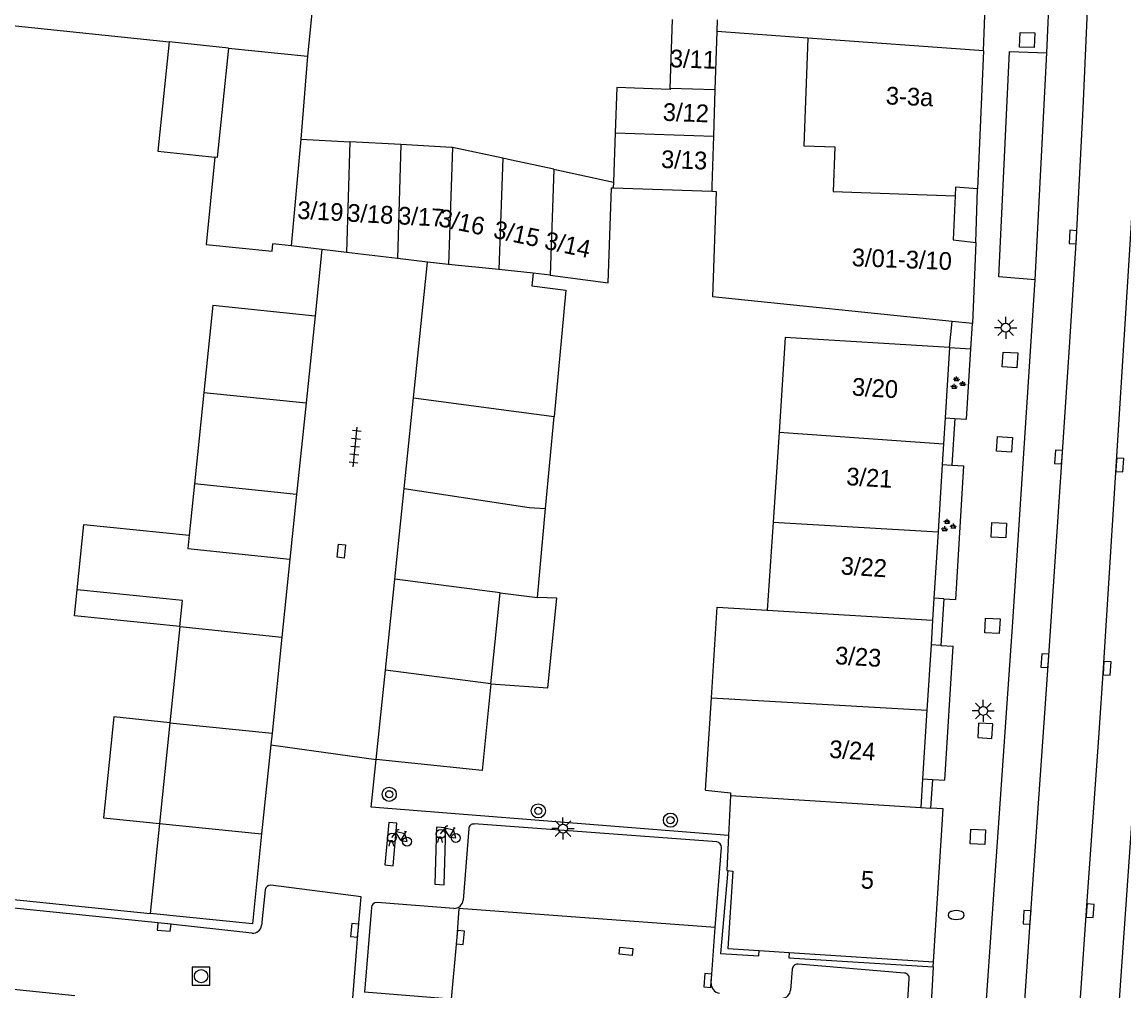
# Model space of a CAD drawing. Extents: x 132998 to 136004, y 396998 to 398512.
# Drawn here: x 133481.2 to 133543.5, y 397305.5 to 397360.2 of the extents above; entities that cross this region are included whole.
import ezdxf

# ---------------------------------------------------------------- set-up
doc = ezdxf.new("R2010")
doc.units = 0
for name, color, linetype in [('gg-afsc-hekwerk', 7, 'Continuous'), ('gg-afsc-muur', 7, 'Continuous'), ('gg-anno-huisnummerreeks BGT', 7, 'Continuous'), ('gg-bbg-bijgebouw', 7, 'Continuous'), ('gg-bbg-gedigitaliseerde bebouwing', 7, 'Continuous'), ('gg-bbg-gedigitaliseerde bijgebouw', 7, 'Continuous'), ('gg-bbg-hoofdgebouw', 7, 'Continuous'), ('gg-bbg-luifel en loopbrug', 7, 'Continuous'), ('gg-bbg-toegangstrap', 7, 'Continuous'), ('gg-bbg-tussenscheiding', 7, 'Continuous'), ('gg-knt-verharding', 7, 'Continuous'), ('gg-knt-verharding nz', 7, 'Continuous'), ('gt-grn-weggrens', 7, 'Continuous'), ('gt-symb-boom', 7, 'Continuous'), ('gt-symb-brandkraan', 7, 'Continuous'), ('gt-symb-fietsenrek', 7, 'Continuous'), ('gt-symb-groenvak', 7, 'Continuous'), ('gt-symb-kolk', 7, 'Continuous'), ('gt-symb-kolk center center', 7, 'Continuous'), ('gt-symb-lichtmast', 7, 'Continuous'), ('gt-symb-rioolschacht', 7, 'Continuous'), ('gt-symb-tegel verharding', 7, 'Continuous')]:
    doc.layers.add(name, color=color, linetype=linetype)

# ---------------------------------------------------------------- blocks, each defined once
blk = doc.blocks.new('gt0-KOLKCC')
at = {"layer": 'gt-symb-kolk center center'}
blk.add_lwpolyline([(-0.375, 0.2), (0.375, 0.2), (0.375, -0.2), (-0.375, -0.2)], close=True, dxfattribs=at)
blk = doc.blocks.new('gt0-TEG1')
at = {"layer": 'gt-symb-tegel verharding'}
for p, q in [((-1.125, 0), (1.125, 0)), ((-0.9, -0.25), (-0.9, 0.25)), ((-0.45, -0.25), (-0.45, 0.25)), ((0, -0.25), (0, 0.25)), ((0.45, -0.25), (0.45, 0.25)), ((0.9, -0.25), (0.9, 0.25))]:
    blk.add_line(p, q, dxfattribs=at)
blk = doc.blocks.new('gt0-FREK')
at = {"layer": 'gt-symb-fietsenrek'}
for p, q in [((0.259, 0.762), (0.294, 0.823)), ((0.54, 0.335), (0.259, 0.762)), ((0.294, 0.823), (0.767, 0.714)), ((0.767, 0.714), (0.54, 0.335)), ((0.757, 0.841), (0.866, 0.816)), ((0.767, 0.714), (0.84, 0.822)), ((0.895, 0.252), (0.767, 0.714))]:
    blk.add_line(p, q, dxfattribs=at)
for points in [[(0.036, 0.476), (0.228, 0.708), (0.259, 0.762)], [(0.294, 0.823), (0.36, 0.937), (0.452, 0.935)], [(-0.124, 0), (-0.047, 0.312), (0.053, 0.312), (0.12, 0)], [(0.54, 0.335), (0.555, 0.305), (0.895, 0.252)]]:
    blk.add_lwpolyline(points, dxfattribs=at)
for centre in [(0.036, 0.476), (0.895, 0.252)]:
    blk.add_circle(centre, 0.252, dxfattribs=at)
blk = doc.blocks.new('gt0-LMAST')
at = {"layer": 'gt-symb-lichtmast'}
for p, q in [((-0.182, 0.173), (-0.447, 0.438)), ((-0.005, 0.246), (-0.005, 0.621)), ((0.172, 0.173), (0.437, 0.438)), ((-0.255, -0.004), (-0.63, -0.004)), ((-0.182, -0.181), (-0.447, -0.446)), ((-0.005, -0.254), (-0.005, -0.629)), ((0.437, -0.446), (0.172, -0.181)), ((0.245, -0.004), (0.62, -0.004))]:
    blk.add_line(p, q, dxfattribs=at)
blk.add_circle((-0.005, -0.004), 0.25, dxfattribs=at)
blk = doc.blocks.new('gt0-BOOM')
at = {"layer": 'gt-symb-boom'}
for radius in [0.4, 0.2]:
    blk.add_circle((0, 0), radius, dxfattribs=at)
blk = doc.blocks.new('gt0-KOLK')
at = {"layer": 'gt-symb-kolk'}
blk.add_lwpolyline([(0, 0), (0.375, 0), (0.375, 0.4), (-0.375, 0.4), (-0.375, 0), (0, 0)], dxfattribs=at)
blk = doc.blocks.new('gt0-RS')
at = {"layer": 'gt-symb-rioolschacht'}
blk.add_lwpolyline([(-0.5, -0.5), (0.5, -0.5), (0.5, 0.5), (-0.5, 0.5)], close=True, dxfattribs=at)
blk.add_circle((0, 0), 0.375, dxfattribs=at)
blk = doc.blocks.new('gt0-GRVAK')
at = {"layer": 'gt-symb-groenvak'}
for p, q in [((-0.11, 0.189), (-0.228, 0.24)), ((-0.182, 0.153), (0.088, 0.153)), ((-0.091, 0.211), (-0.156, 0.322)), ((-0.047, 0.214), (-0.047, 0.393)), ((-0.004, 0.211), (0.061, 0.322)), ((0.015, 0.189), (0.133, 0.24)), ((0.262, -0.052), (0.197, 0.059)), ((0.305, -0.049), (0.305, 0.13)), ((0.349, -0.052), (0.414, 0.059)), ((-0.245, -0.228), (-0.363, -0.177)), ((-0.318, -0.264), (-0.047, -0.264)), ((-0.226, -0.206), (-0.291, -0.095)), ((-0.183, -0.203), (-0.183, -0.024)), ((-0.139, -0.206), (-0.074, -0.095)), ((-0.12, -0.228), (-0.002, -0.177)), ((0.243, -0.074), (0.125, -0.023)), ((0.17, -0.11), (0.441, -0.11)), ((0.368, -0.074), (0.486, -0.023))]:
    blk.add_line(p, q, dxfattribs=at)
blk = doc.blocks.new('gt0-BR')
at = {"layer": 'gt-symb-brandkraan'}
for centre, radius, start, end in [((-0.244, 0), 0.206, 107.56694, 252.43307), ((0.599, -2.664), 3, 106.89205, 107.56694), ((0, -0.691), 0.938, 73.10799, 106.89205), ((-0.599, -2.664), 3, 72.43309, 73.10799), ((0.244, 0), 0.206, 287.56695, 72.43309), ((0.599, 2.664), 3, 252.43307, 253.10797), ((0, 0.691), 0.938, 253.10797, 286.89206), ((-0.599, 2.664), 3, 286.89206, 287.56695)]:
    blk.add_arc(centre, radius, start, end, dxfattribs=at)

msp = doc.modelspace()

# ---------------------------------------------------------------- linework, layer by layer
at = {"layer": 'gg-afsc-hekwerk'}
msp.add_line((133533.61, 397341.8), (133533.762, 397343.282), dxfattribs=at)
msp.add_lwpolyline([(133521.135, 397314.271), (133500.961, 397315.869), (133501.24, 397318.56)], dxfattribs=at)
at = {"layer": 'gg-afsc-muur'}
for p, q in [((133497.65, 397361.05), (133497.362, 397358.239)), ((133479.949, 397360.052), (133489.55, 397359.05)), ((133475.844, 397311.149), (133488.48, 397309.87))]:
    msp.add_line(p, q, dxfattribs=at)
at = {"layer": 'gg-bbg-bijgebouw'}
for p, q in [((133517.843, 397356.426), (133517.978, 397360.323)), ((133492.896, 397358.703), (133489.55, 397359.05)), ((133492.896, 397358.703), (133497.362, 397358.239)), ((133514.74, 397353.928), (133514.639, 397351.143)), ((133496.996, 397353.564), (133499.746, 397353.414)), ((133502.631, 397353.257), (133499.746, 397353.414)), ((133508.393, 397352.484), (133505.547, 397353.088)), ((133511.271, 397351.867), (133514.639, 397351.143)), ((133503.342, 397338.967), (133504.13, 397346.62)), ((133492.02, 397344.19), (133497.79, 397343.6)), ((133497.79, 397343.6), (133497.283, 397338.686)), ((133502.815, 397333.854), (133503.342, 397338.967)), ((133497.283, 397338.686), (133496.75, 397333.517)), ((133496.75, 397333.517), (133496.373, 397329.863)), ((133502.288, 397328.731), (133502.815, 397333.854)), ((133496.373, 397329.863), (133495.919, 397325.465)), ((133501.76, 397323.607), (133502.288, 397328.731)), ((133495.919, 397325.465), (133495.36, 397320.043)), ((133501.24, 397318.56), (133501.76, 397323.607)), ((133495.36, 397320.043), (133495.292, 397319.382)), ((133495.292, 397319.382), (133494.774, 397314.359)), ((133507.22, 397317.94), (133501.24, 397318.56))]:
    msp.add_line(p, q, dxfattribs=at)
for points in [[(133497.362, 397358.239), (133496.979, 397353.565), (133496.996, 397353.564)], [(133517.843, 397356.426), (133517.841, 397356.366), (133514.833, 397356.47), (133514.74, 397353.928)], [(133505.547, 397353.088), (133505.486, 397353.101), (133502.631, 397353.257)], [(133511.271, 397351.867), (133508.876, 397352.382), (133508.393, 397352.484)], [(133494.774, 397314.359), (133494.25, 397309.28), (133488.48, 397309.87)]]:
    msp.add_lwpolyline(points, dxfattribs=at)
at = {"layer": 'gg-bbg-gedigitaliseerde bebouwing'}
for p, q in [((133514.528, 397350.823), (133514.627, 397350.819)), ((133520.18, 397350.619), (133520.44, 397350.61)), ((133520.44, 397350.61), (133520.226, 397344.668)), ((133533.762, 397343.282), (133520.226, 397344.668)), ((133534.901, 397343.165), (133533.762, 397343.282)), ((133524.337, 397342.376), (133523.985, 397337.034)), ((133533.61, 397341.8), (133524.337, 397342.376)), ((133523.985, 397337.034), (133523.65, 397331.956)), ((133523.65, 397331.956), (133523.322, 397326.98)), ((133519.83, 397316.83), (133520.163, 397322.039))]:
    msp.add_line(p, q, dxfattribs=at)
msp.add_lwpolyline([(133520.163, 397322.039), (133520.491, 397327.15), (133523.322, 397326.98)], dxfattribs=at)
at = {"layer": 'gg-bbg-gedigitaliseerde bijgebouw'}
for p, q in [((133514.335, 397345.451), (133514.528, 397350.823)), ((133514.627, 397350.819), (133520.18, 397350.619)), ((133496.45, 397347.54), (133495.406, 397347.665)), ((133498.181, 397347.333), (133496.45, 397347.54)), ((133499.558, 397347.168), (133498.181, 397347.333)), ((133502.437, 397346.823), (133499.558, 397347.168)), ((133504.13, 397346.62), (133502.437, 397346.823)), ((133511.055, 397345.884), (133510.1, 397346.01)), ((133511.055, 397345.884), (133514.335, 397345.451)), ((133492.02, 397344.19), (133491.512, 397339.268)), ((133491.512, 397339.268), (133490.98, 397334.112)), ((133510.808, 397332.729), (133511.286, 397337.916)), ((133490.98, 397334.112), (133490.681, 397331.212)), ((133510.346, 397327.706), (133510.808, 397332.729)), ((133507.721, 397322.824), (133508.248, 397327.963)), ((133508.248, 397327.963), (133510.346, 397327.706)), ((133490.15, 397326.056), (133489.59, 397320.635)), ((133507.721, 397322.824), (133507.22, 397317.94)), ((133489.59, 397320.635), (133489.004, 397314.951)), ((133489.004, 397314.951), (133488.48, 397309.87))]:
    msp.add_line(p, q, dxfattribs=at)
for points in [[(133489.55, 397359.05), (133488.918, 397352.882), (133492.14, 397352.549)], [(133492.14, 397352.549), (133491.636, 397347.624), (133495.363, 397347.243), (133495.406, 397347.665)], [(133510.1, 397346.01), (133510.025, 397345.282), (133511.943, 397345.047), (133511.286, 397337.916)], [(133484.361, 397328.139), (133484.74, 397331.824), (133490.681, 397331.212)], [(133490.15, 397326.056), (133490.302, 397327.527), (133484.361, 397328.139)]]:
    msp.add_lwpolyline(points, dxfattribs=at)
at = {"layer": 'gg-bbg-hoofdgebouw'}
for p, q in [((133535.533, 397358.556), (133535.98, 397370.48)), ((133535.533, 397358.556), (133535.193, 397350.754)), ((133535.085, 397347.73), (133534.901, 397343.165)), ((133533.61, 397341.8), (133533.363, 397337.838)), ((133533.363, 397337.838), (133533.271, 397336.362)), ((133533.271, 397336.362), (133533.199, 397335.203)), ((133533.199, 397335.203), (133532.961, 397331.396)), ((133532.961, 397331.396), (133532.728, 397327.667)), ((133532.728, 397327.667), (133532.65, 397326.422)), ((133532.65, 397326.422), (133532.563, 397325.032)), ((133532.563, 397325.032), (133532.333, 397321.342)), ((133532.333, 397321.342), (133532.091, 397317.467)), ((133532.091, 397317.467), (133531.99, 397315.85)), ((133521.243, 397316.533), (133521.135, 397314.271)), ((133531.99, 397315.85), (133532.537, 397315.815)), ((133522.856, 397307.785), (133524.563, 397307.673)), ((133524.563, 397307.673), (133532.71, 397307.14))]:
    msp.add_line(p, q, dxfattribs=at)
for points in [[(133535.193, 397350.754), (133533.946, 397350.845), (133533.926, 397350.368)], [(133533.926, 397350.368), (133533.819, 397347.881), (133535.085, 397347.73)], [(133519.83, 397316.83), (133521.25, 397316.68), (133521.243, 397316.533)], [(133532.71, 397307.14), (133533.25, 397315.77), (133532.537, 397315.815)], [(133521.135, 397314.271), (133521.04, 397312.29), (133521.09, 397312.286)], [(133521.09, 397312.286), (133521.38, 397312.26), (133521.1, 397307.9), (133522.856, 397307.785)]]:
    msp.add_lwpolyline(points, dxfattribs=at)
at = {"layer": 'gg-bbg-luifel en loopbrug'}
for points in [[(133490.15, 397326.056), (133484.209, 397326.665), (133484.361, 397328.139)], [(133507.721, 397322.824), (133510.922, 397322.602), (133511.44, 397327.653), (133510.346, 397327.706)], [(133489.59, 397320.635), (133486.433, 397320.959), (133485.847, 397315.275), (133489.004, 397314.951)]]:
    msp.add_lwpolyline(points, dxfattribs=at)
at = {"layer": 'gg-bbg-toegangstrap'}
for p, q in [((133533.363, 397337.838), (133533.912, 397337.803)), ((133533.912, 397337.803), (133533.747, 397335.168)), ((133533.199, 397335.203), (133533.747, 397335.168)), ((133533.277, 397327.633), (133532.728, 397327.667)), ((133533.277, 397327.633), (133533.112, 397324.998)), ((133533.112, 397324.998), (133532.563, 397325.032)), ((133532.091, 397317.467), (133532.64, 397317.433)), ((133532.64, 397317.433), (133532.537, 397315.815))]:
    msp.add_line(p, q, dxfattribs=at)
at = {"layer": 'gg-bbg-tussenscheiding'}
for p, q in [((133520.496, 397360.29), (133520.475, 397359.636)), ((133520.475, 397359.636), (133520.368, 397356.343)), ((133525.601, 397359.269), (133520.475, 397359.636)), ((133535.533, 397358.556), (133525.601, 397359.269)), ((133520.368, 397356.343), (133517.843, 397356.426)), ((133520.368, 397356.343), (133520.282, 397353.729)), ((133514.74, 397353.928), (133520.282, 397353.729)), ((133496.996, 397353.564), (133496.45, 397347.54)), ((133499.746, 397353.414), (133499.558, 397347.168)), ((133502.631, 397353.257), (133502.437, 397346.823)), ((133520.282, 397353.729), (133520.19, 397350.912)), ((133505.547, 397353.088), (133505.315, 397346.499)), ((133508.393, 397352.484), (133508.166, 397346.208)), ((133511.271, 397351.867), (133511.055, 397345.884)), ((133514.639, 397351.143), (133514.627, 397350.819)), ((133520.19, 397350.912), (133520.18, 397350.619)), ((133505.315, 397346.499), (133504.13, 397346.62)), ((133508.166, 397346.208), (133505.315, 397346.499)), ((133510.1, 397346.01), (133508.166, 397346.208)), ((133491.512, 397339.268), (133497.283, 397338.686)), ((133503.342, 397338.967), (133509.296, 397338.171)), ((133509.296, 397338.171), (133511.286, 397337.916)), ((133523.985, 397337.034), (133533.271, 397336.362)), ((133496.75, 397333.517), (133490.98, 397334.112)), ((133523.65, 397331.956), (133532.961, 397331.396)), ((133508.248, 397327.963), (133502.288, 397328.731)), ((133523.322, 397326.98), (133532.65, 397326.422)), ((133490.15, 397326.056), (133495.919, 397325.465)), ((133507.721, 397322.824), (133501.76, 397323.607)), ((133520.163, 397322.039), (133532.333, 397321.342)), ((133489.59, 397320.635), (133495.36, 397320.043)), ((133521.243, 397316.533), (133531.99, 397315.85)), ((133489.004, 397314.951), (133494.774, 397314.359))]:
    msp.add_line(p, q, dxfattribs=at)
for points in [[(133525.601, 397359.269), (133525.382, 397353.195), (133527.135, 397353.132), (133527.045, 397350.615), (133533.926, 397350.368)], [(133492.896, 397358.703), (133492.26, 397352.537), (133492.14, 397352.549)], [(133502.815, 397333.854), (133509.871, 397332.785), (133510.808, 397332.729)], [(133490.681, 397331.212), (133490.603, 397330.455), (133496.373, 397329.863)]]:
    msp.add_lwpolyline(points, dxfattribs=at)
at = {"layer": 'gg-knt-verharding'}
for p, q in [((133538.451, 397345.627), (133539.103, 397358.429)), ((133535.085, 397347.73), (133535.193, 397350.754)), ((133498.181, 397347.333), (133497.79, 397343.6)), ((133534.814, 397341.725), (133534.901, 397343.165)), ((133533.61, 397341.8), (133534.814, 397341.725)), ((133534.575, 397337.762), (133534.814, 397341.725)), ((133533.912, 397337.803), (133534.575, 397337.762)), ((133533.747, 397335.168), (133534.417, 397335.127)), ((133533.962, 397327.59), (133534.417, 397335.127)), ((133533.277, 397327.633), (133533.962, 397327.59)), ((133533.112, 397324.998), (133533.804, 397324.955)), ((133533.348, 397317.389), (133533.804, 397324.955)), ((133532.64, 397317.433), (133533.348, 397317.389)), ((133520.467, 397313.905), (133506.766, 397314.918)), ((133506.464, 397314.66), (133506.154, 397310.623)), ((133520.385, 397309.075), (133520.736, 397313.599)), ((133489.285, 397309.297), (133460.86, 397312.18)), ((133494.978, 397311.206), (133494.77, 397309.194)), ((133505.624, 397310.159), (133501.29, 397310.487)), ((133500.971, 397310.206), (133500.582, 397305.427)), ((133494.227, 397308.764), (133489.285, 397309.297)), ((133520.149, 397305.92), (133520.385, 397309.075)), ((133524.733, 397306.73), (133524.637, 397305.533)), ((133531.066, 397306.501), (133525.054, 397307.01)), ((133532.692, 397306.854), (133532.556, 397304.429)), ((133532.692, 397306.854), (133532.71, 397307.14)), ((133484.224, 397305.227), (133474.409, 397306.244)), ((133531.254, 397305.004), (133531.334, 397306.176))]:
    msp.add_line(p, q, dxfattribs=at)
for points in [[(133532.558, 397232.32), (133532.862, 397236.522), (133533.753, 397247.986), (133534.86, 397262.429), (133535.57, 397271.878), (133536.358, 397283.352), (133537.375, 397297.775), (133538.184, 397309.639), (133539.189, 397324.122), (133539.96, 397335.612), (133540.386, 397341.823), (133540.777, 397348.022), (133541.159, 397355.302), (133541.471, 397362.544), (133541.757, 397371.03), (133541.926, 397377.322), (133542.057, 397390.929), (133541.991, 397396.162), (133541.942, 397403.319), (133541.794, 397410.38)], [(133535.669, 397232.076), (133535.887, 397235.302), (133536.848, 397247.758), (133537.975, 397262.195), (133538.686, 397271.671), (133539.467, 397283.124), (133540.551, 397298.559), (133541.346, 397310.035), (133542.058, 397320.053), (133542.3, 397323.714), (133543.81, 397347.624), (133544.249, 397354.893), (133544.423, 397358.901), (133544.579, 397362.155), (133544.968, 397375.889), (133545.069, 397384.663), (133545.096, 397390.884), (133545.077, 397397.135), (133545.029, 397405.239), (133544.901, 397410.469)], [(133539.103, 397358.429), (133539.343, 397363.98), (133539.821, 397385.971), (133539.833, 397399.978)], [(133538.422, 397359.561), (133538.386, 397358.729), (133537.562, 397358.752), (133537.598, 397359.584), (133538.422, 397359.561)], [(133530.416, 397232.708), (133531.613, 397247.799), (133533.277, 397269.733), (133535.403, 397300.693), (133537.167, 397326.041), (133538.451, 397345.627)], [(133537.851, 397231.909), (133540.168, 397262.14), (133541.257, 397277.132), (133542.78, 397299.081), (133544.266, 397320.041), (133545.931, 397344.963)], [(133537.469, 397341.498), (133537.412, 397340.662), (133536.579, 397340.715), (133536.636, 397341.551), (133537.469, 397341.498)], [(133537.156, 397336.723), (133537.103, 397335.895), (133536.264, 397335.947), (133536.317, 397336.775), (133537.156, 397336.723)], [(133536.819, 397331.885), (133536.783, 397331.06), (133535.955, 397331.11), (133535.991, 397331.936), (133536.819, 397331.885)], [(133536.464, 397326.487), (133536.41, 397325.667), (133535.593, 397325.711), (133535.647, 397326.531), (133536.464, 397326.487)], [(133535.197, 397319.791), (133535.999, 397319.743), (133536.052, 397320.565), (133535.25, 397320.613), (133535.197, 397319.791)], [(133535.646, 397314.589), (133535.594, 397313.763), (133534.767, 397313.794), (133534.819, 397314.62), (133535.646, 397314.589)], [(133521.09, 397312.286), (133520.68, 397307.607), (133522.836, 397307.476), (133522.856, 397307.785)], [(133499.929, 397305.092), (133500.227, 397308.901), (133500.395, 397310.808), (133495.294, 397311.47)], [(133524.563, 397307.673), (133524.542, 397307.364), (133532.692, 397306.854)]]:
    msp.add_lwpolyline(points, dxfattribs=at)
for centre, radius, start, end in [((133506.741, 397314.642), 0.277, 84.72622, 176.28861), ((133520.407, 397313.581), 0.329, 3.0638, 79.57264), ((133495.288, 397311.157), 0.313, 88.8164, 170.93727), ((133501.277, 397310.181), 0.307, 87.47781, 175.2744), ((133505.647, 397310.667), 0.509, 267.37665, 355.0258), ((133494.275, 397309.262), 0.5, 264.54797, 352.20321), ((133525.029, 397306.715), 0.296, 85.07424, 177.12046), ((133531.047, 397306.212), 0.29, 352.83362, 86.18542), ((133520.677, 397305.903), 0.528, 178.15356, 263.82797), ((133524.123, 397305.6), 0.519, 275.55015, 352.56735)]:
    msp.add_arc(centre, radius, start, end, dxfattribs=at)
at = {"layer": 'gg-knt-verharding nz'}
for points in [[(133538.451, 397345.627), (133536.4, 397345.8), (133537.001, 397358.517), (133539.103, 397358.429)], [(133501.95, 397315.011), (133501.736, 397312.614), (133502.199, 397312.565), (133502.414, 397314.962), (133501.95, 397315.011)], [(133505.175, 397314.697), (133504.651, 397314.732), (133504.547, 397311.516), (133505.071, 397311.481), (133505.175, 397314.697)], [(133520.385, 397309.075), (133505.908, 397310.155), (133505.79, 397308.532), (133505.477, 397305.028), (133500.582, 397305.427)]]:
    msp.add_lwpolyline(points, dxfattribs=at)
at = {"layer": 'gt-grn-weggrens'}
msp.add_line((133495.292, 397319.382), (133501.24, 397318.56), dxfattribs=at)

# ---------------------------------------------------------------- block references
at = {"layer": 'gt-symb-boom'}
for p in [(133501.977, 397316.596), (133510.392, 397315.659), (133517.854, 397315.134)]:
    msp.add_blockref('gt0-BOOM', p, dxfattribs=at)
at = {"layer": 'gt-symb-brandkraan'}
msp.add_blockref('gt0-BR', (133533.983, 397309.781), dxfattribs=at)
at = {"layer": 'gt-symb-fietsenrek'}
for p in [(133504.84, 397313.878), (133502.09, 397313.674)]:
    msp.add_blockref('gt0-FREK', p, dxfattribs=at)
at = {"layer": 'gt-symb-groenvak'}
for p in [(133534.052, 397339.783), (133533.519, 397331.749)]:
    msp.add_blockref('gt0-GRVAK', p, dxfattribs=at)
at = {"layer": 'gt-symb-kolk'}
for p, rotation in [((133540.777, 397348.022), 86.39849659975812), ((133539.96, 397335.612), 86.15586442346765), ((133543.024, 397335.189), -93.61761084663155), ((133539.189, 397324.122), 86.0345481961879), ((133542.3, 397323.714), -93.77113333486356), ((133541.346, 397310.035), -93.96545180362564), ((133538.184, 397309.639), 86.09950625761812), ((133489.285, 397309.297), 174.48774749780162), ((133500.227, 397308.901), 84.95825817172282), ((133505.79, 397308.532), -95.11479567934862), ((133520.161, 397306.074), 85.73498950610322)]:
    msp.add_blockref('gt0-KOLK', p, dxfattribs=dict(at, rotation=rotation))
at = {"layer": 'gt-symb-kolk center center'}
for p, rotation in [((133499.277, 397330.318), 84.08992967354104), ((133515.342, 397307.732), -5.139629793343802)]:
    msp.add_blockref('gt0-KOLKCC', p, dxfattribs=dict(at, rotation=rotation))
at = {"layer": 'gt-symb-lichtmast'}
for p in [(133536.784, 397342.925), (133535.516, 397321.303), (133511.789, 397314.663)]:
    msp.add_blockref('gt0-LMAST', p, dxfattribs=at)
at = {"layer": 'gt-symb-rioolschacht'}
msp.add_blockref('gt0-RS', (133491.357, 397306.332), dxfattribs=at)
at = {"layer": 'gt-symb-tegel verharding', "rotation": 84.14690869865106}
msp.add_blockref('gt0-TEG1', (133500.052, 397336.2), dxfattribs=at)

# ---------------------------------------------------------------- texts
at = {"layer": 'gg-anno-huisnummerreeks BGT'}
for s, rotation, p in [('3/11', 358, (133517.809, 397357.624)), ('3-3a', 357.5, (133529.997, 397355.528)), ('3/12', 357.9, (133517.407, 397354.603)), ('3/13', 357.9, (133517.31, 397351.941)), ('3/19', 356.9, (133496.769, 397349.07)), ('3/18', 356.9, (133499.587, 397348.916)), ('3/17', 356.9, (133502.456, 397348.76)), ('3/16', 348, (133504.706, 397348.667)), ('3/15', 347.9, (133507.799, 397348.01)), ('3/14', 347.9, (133510.68, 397347.39)), ('3/01-3/10', 357.7, (133528.075, 397346.402)), ('3/20', 356.4, (133528.072, 397339.103)), ('3/21', 356.4, (133527.756, 397334.044)), ('3/22', 356.4, (133527.441, 397329.002)), ('3/23', 356.4, (133527.125, 397323.941)), ('3/24', 356.4, (133526.795, 397318.655)), ('5', 356.4, (133528.572, 397311.289))]:
    msp.add_text(s, height=1, rotation=rotation, dxfattribs=at).set_placement(p)

doc.saveas('drawing.dxf')
